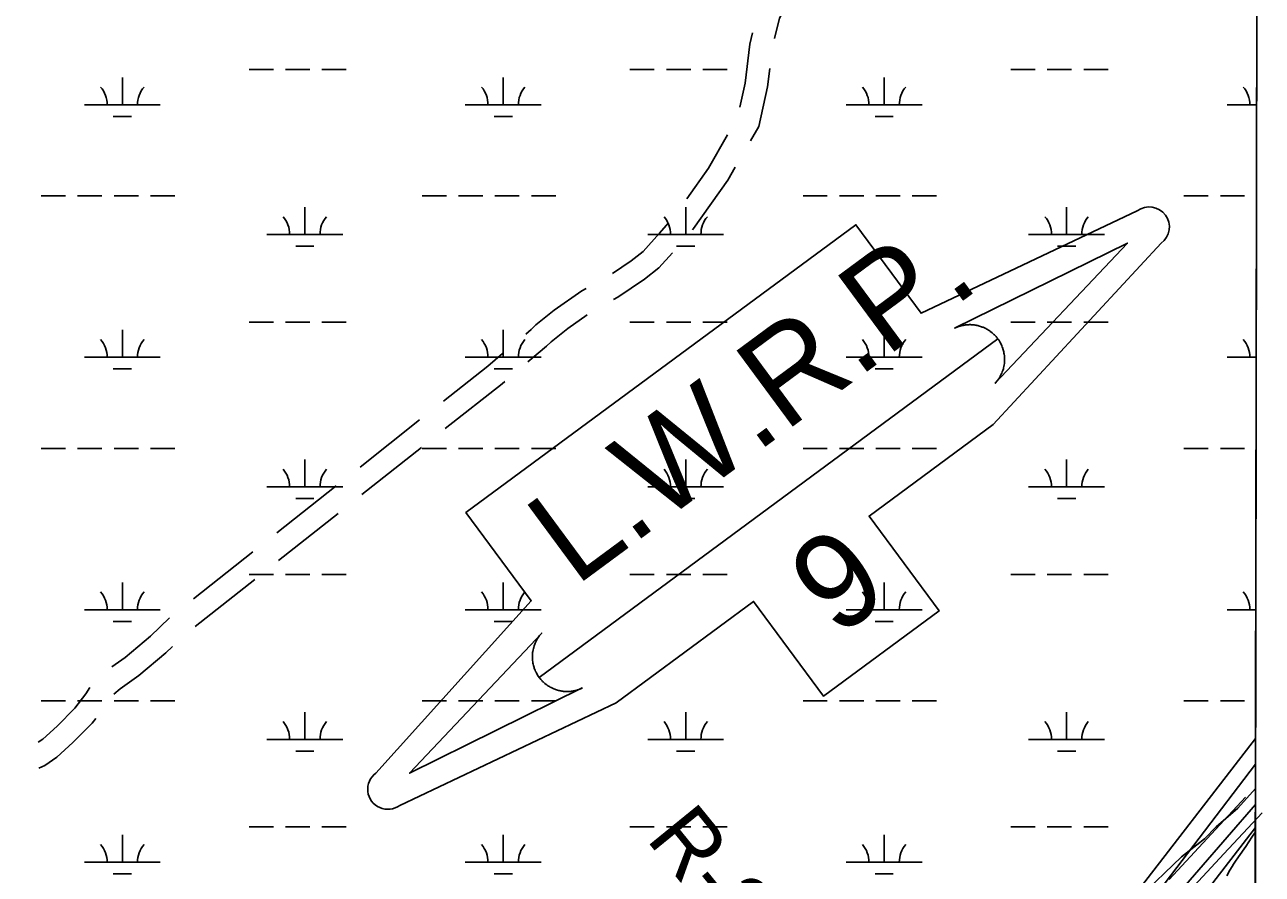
# Model space of a CAD drawing. Extents: x 3177185 to 3215018, y 812988 to 838321.
# Drawn here: x 3211171 to 3212802, y 831630 to 832749 of the extents above; entities that cross this region are included whole.
import ezdxf

# ---------------------------------------------------------------- set-up
doc = ezdxf.new("R2010")
doc.units = 0
for name, color, linetype in [('V-GRID-FRAM', 7, 'Continuous'), ('V-RIVR-EDGE', 7, 'Continuous'), ('V-RIVR-RANG-IDEN', 7, 'Continuous'), ('V-ROAD-CNTR', 7, 'Continuous'), ('V-SITE-VEGE', 7, 'Continuous'), ('V-TOPO-DPTH', 7, 'Continuous'), ('V-TOPO-MINR', 7, 'Continuous'), ('V-TOPO-WATR', 7, 'Continuous'), ('V-TOPO-WATR-IDEN', 7, 'Continuous'), ('V-WETL-SWMP', 7, 'Continuous')]:
    doc.layers.add(name, color=color, linetype=linetype)

msp = doc.modelspace()

# ---------------------------------------------------------------- linework, layer by layer
at = {"layer": 'V-GRID-FRAM'}
msp.add_lwpolyline([(3181402.4, 836586.1), (3212801.6, 836513), (3212767.2, 818326.1), (3181352.2, 818399.3), (3181402.4, 836586.1)], dxfattribs=at)
at = {"layer": 'V-RIVR-EDGE'}
msp.add_lwpolyline([(3212792.6, 831742.9), (3212769.5, 831716.8), (3212740.8, 831692.1), (3212725.5, 831676.5), (3212695, 831652.7), (3212639.3, 831598.9), (3212599.2, 831566.4), (3212567.8, 831525.2), (3212536, 831492.7), (3212507.6, 831459.3)], dxfattribs=at)
at = {"layer": 'V-ROAD-CNTR'}
for p, q in [((3211612.8, 832166.3), (3211691.2, 832228.3)), ((3211615.3, 832130), (3211693.7, 832192)), ((3211503, 832079.4), (3211581.4, 832141.5)), ((3211505.5, 832043.2), (3211583.9, 832105.2)), ((3211393.2, 831992.6), (3211471.6, 832054.6)), ((3211395.7, 831956.3), (3211474.1, 832018.3))]:
    msp.add_line(p, q, dxfattribs=at)
for points in [[(3212158.9, 832731), (3212165.5, 832757.9), (3212179.5, 832784), (3212198.4, 832819.6), (3212199.5, 832821.8)], [(3212113.1, 832640.3), (3212120.3, 832672.2), (3212126.3, 832723.7), (3212129.9, 832738.6)], [(3212127.2, 832596.1), (3212138.1, 832615.1), (3212149.9, 832667.1), (3212152.8, 832691.6)], [(3212043.3, 832519.9), (3212072.1, 832560.3), (3212097.2, 832604)], [(3212050.7, 832479), (3212052.1, 832480.6), (3212097.4, 832544.1), (3212107.3, 832561.4)], [(3211945.5, 832421.4), (3211970.1, 832438), (3211985.9, 832450.5), (3212007.4, 832474.4), (3212019.1, 832488.1)], [(3211946.8, 832386.9), (3211952.6, 832390.1), (3211987.8, 832413.8), (3212006.5, 832428.6), (3212024.6, 832448.7)], [(3211831.2, 832341.4), (3211838.4, 832347.5), (3211844.5, 832353.6), (3211868.4, 832373), (3211904.9, 832398.4), (3211910.8, 832401.6)], [(3211834.1, 832304.7), (3211858.7, 832325.4), (3211864.7, 832331.3), (3211886.5, 832349), (3211912.2, 832366.9)], [(3211722.6, 832253.1), (3211781, 832299.3), (3211800.5, 832315.7)], [(3211725.1, 832216.9), (3211799.9, 832276.1), (3211803.4, 832279)], [(3211285.8, 831903), (3211303.1, 831915.3), (3211336.8, 831943.6), (3211361.9, 831967.7)], [(3211288.2, 831866.8), (3211296.6, 831873.9), (3211321.5, 831891.6), (3211356.9, 831921.3), (3211365.7, 831929.8)], [(3211188.7, 831803.6), (3211194.8, 831807.8), (3211213.8, 831825), (3211237.2, 831848.5), (3211251.4, 831867.3), (3211256.8, 831876)], [(3211189.6, 831769.7), (3211197.4, 831773.2), (3211213.4, 831784.2), (3211234.5, 831803.2), (3211259.9, 831828.8), (3211264.5, 831834.8)], [(3212779.4, 831731.1), (3212729.2, 831677), (3212678.8, 831622.8)], [(3212801.4, 831710.7), (3212751.1, 831656.6), (3212701, 831602.5)]]:
    msp.add_lwpolyline(points, dxfattribs=at)
at = {"layer": 'V-SITE-VEGE'}
for p, q in [((3212792.5, 831685.3), (3212801.6, 836513)), ((3212780, 831666.3), (3212788.1, 831678.5)), ((3212788.1, 831678.5), (3212791.7, 831684.2)), ((3212791.7, 831684.2), (3212792.5, 831685.3)), ((3212770.4, 831652.7), (3212780, 831666.3)), ((3212762.1, 831639.9), (3212763.9, 831642.8)), ((3212763.9, 831642.8), (3212765.7, 831645.5)), ((3212765.7, 831645.5), (3212770.4, 831652.7)), ((3212754.8, 831627.8), (3212759, 831635.2)), ((3212759, 831635.2), (3212762.1, 831639.9))]:
    msp.add_line(p, q, dxfattribs=at)
at = {"layer": 'V-TOPO-DPTH'}
for points in [[(3212792.5, 831691.4), (3212792.7, 831808.7), (3212624.7, 831590.6)], [(3212464.3, 831265.4), (3212792.5, 831691.4)], [(3212464.3, 831265.4), (3212792.5, 831691.4)], [(3212792.5, 831691.4), (3212791.3, 831075.1)]]:
    msp.add_lwpolyline(points, dxfattribs=at)
at = {"layer": 'V-TOPO-MINR'}
for points in [[(3212792.7, 831808.7), (3212624.7, 831590.6)], [(3212792.6, 831774.7), (3212421.7, 831287.1)]]:
    msp.add_lwpolyline(points, dxfattribs=at)
at = {"layer": 'V-TOPO-WATR'}
msp.add_lwpolyline([(3212792.5, 831691.4), (3212464.3, 831265.4)], dxfattribs=at)
at = {"layer": 'V-TOPO-WATR-IDEN'}
msp.add_line((3211848.8, 831889.1), (3212453.2, 832335.3), dxfattribs=at)
for points in [[(3211633.6, 831763.1), (3211838.4, 831989.8), (3211752.4, 832106.2), (3212266.1, 832485.5), (3212352.1, 832369), (3212636.9, 832503.9)], [(3212668.4, 832461.2), (3212447.1, 832222.4), (3212283.5, 832101.6), (3212375.8, 831976.6), (3212223.7, 831864.3), (3212131.4, 831989.3), (3211950.5, 831855.8), (3211665.1, 831720.5)]]:
    msp.add_lwpolyline(points, dxfattribs=at)
for points in [[(3212396.3, 832349.2), (3212624, 832461.4), (3212449.7, 832276.8), (3212452.7, 832280.3), (3212455.2, 832283.9), (3212456.1, 832285.4), (3212456.9, 832286.8), (3212457.7, 832288.5), (3212458.5, 832290.2), (3212459, 832291.6), (3212459.8, 832293.7), (3212460.5, 832295.9), (3212460.8, 832297.2), (3212461.2, 832298.8), (3212461.6, 832301), (3212461.8, 832302.7), (3212462, 832304.5), (3212462.1, 832305.8), (3212462.1, 832307.1), (3212462.1, 832308.7), (3212462.1, 832310.2), (3212462, 832311.7), (3212461.9, 832313), (3212461.6, 832314.8), (3212461.3, 832316.5), (3212461.1, 832317.9), (3212460.7, 832319.5), (3212460.3, 832320.9), (3212459.9, 832322.1), (3212459.6, 832323), (3212459.1, 832324.4), (3212458.5, 832325.9), (3212457.9, 832327.2), (3212457.3, 832328.6), (3212456.6, 832329.8), (3212455.9, 832331.1), (3212455.3, 832332.2), (3212454.3, 832333.7), (3212453.2, 832335.3), (3212452.8, 832335.8), (3212452.2, 832336.5), (3212451.5, 832337.4), (3212450.8, 832338.2), (3212450.1, 832339), (3212449.5, 832339.7), (3212448.6, 832340.6), (3212448, 832341.1), (3212447.1, 832342), (3212446.3, 832342.7), (3212445.7, 832343.2), (3212444.1, 832344.5), (3212443.3, 832345.1), (3212442.6, 832345.6), (3212441.6, 832346.2), (3212440.7, 832346.8), (3212439.7, 832347.4), (3212438.6, 832348.1), (3212437.5, 832348.7), (3212436.6, 832349.1), (3212435.8, 832349.5), (3212434.8, 832350), (3212433.8, 832350.4), (3212432.7, 832350.8), (3212431.6, 832351.2), (3212430.4, 832351.6), (3212429, 832352.1), (3212427.9, 832352.4), (3212426.7, 832352.7), (3212425.5, 832352.9), (3212424.6, 832353.1), (3212423.5, 832353.3), (3212422, 832353.5), (3212421.9, 832353.5), (3212421, 832353.6), (3212420.3, 832353.7), (3212419.3, 832353.8), (3212418, 832353.8), (3212417, 832353.9), (3212416, 832353.9), (3212414.9, 832353.8), (3212413.7, 832353.8), (3212412.9, 832353.7), (3212411.9, 832353.6), (3212410.4, 832353.5), (3212409.5, 832353.3), (3212408.9, 832353.2), (3212408.3, 832353.1), (3212407.5, 832353), (3212406.6, 832352.8), (3212405.6, 832352.6), (3212404.7, 832352.3), (3212403.7, 832352.1), (3212402.5, 832351.7), (3212401.8, 832351.5), (3212400.7, 832351.1), (3212399.4, 832350.6), (3212398.5, 832350.2), (3212397.7, 832349.9), (3212397.1, 832349.6), (3212396.6, 832349.4)], [(3211905.7, 831875.2), (3211678, 831762.9), (3211852.3, 831947.6), (3211849.3, 831944.1), (3211846.8, 831940.5), (3211845.9, 831938.9), (3211845.2, 831937.6), (3211844.3, 831935.9), (3211843.6, 831934.2), (3211843, 831932.7), (3211842.2, 831930.7), (3211841.6, 831928.5), (3211841.2, 831927.2), (3211840.9, 831925.6), (3211840.5, 831923.4), (3211840.2, 831921.7), (3211840, 831919.8), (3211840, 831918.6), (3211839.9, 831917.3), (3211839.9, 831915.6), (3211839.9, 831914.1), (3211840, 831912.6), (3211840.2, 831911.4), (3211840.4, 831909.6), (3211840.7, 831907.9), (3211841, 831906.5), (3211841.3, 831904.9), (3211841.7, 831903.5), (3211842.1, 831902.3), (3211842.4, 831901.3), (3211842.9, 831899.9), (3211843.5, 831898.5), (3211844.1, 831897.1), (3211844.7, 831895.8), (3211845.4, 831894.6), (3211846.1, 831893.3), (3211846.7, 831892.2), (3211847.7, 831890.7), (3211848.8, 831889.1), (3211849.2, 831888.6), (3211849.8, 831887.8), (3211850.5, 831887), (3211851.2, 831886.2), (3211851.9, 831885.4), (3211852.6, 831884.7), (3211853.4, 831883.8), (3211854, 831883.2), (3211854.9, 831882.4), (3211855.7, 831881.7), (3211856.3, 831881.2), (3211857.9, 831879.9), (3211858.8, 831879.2), (3211859.4, 831878.8), (3211860.4, 831878.1), (3211861.3, 831877.5), (3211862.3, 831876.9), (3211863.4, 831876.3), (3211864.5, 831875.7), (3211865.4, 831875.2), (3211866.2, 831874.9), (3211867.2, 831874.4), (3211868.2, 831874), (3211869.3, 831873.5), (3211870.4, 831873.1), (3211871.6, 831872.7), (3211873.1, 831872.3), (3211874.1, 831872), (3211875.3, 831871.7), (3211876.5, 831871.4), (3211877.4, 831871.3), (3211878.5, 831871.1), (3211880, 831870.9), (3211880.1, 831870.8), (3211881, 831870.7), (3211881.7, 831870.7), (3211882.7, 831870.6), (3211884, 831870.5), (3211885.1, 831870.5), (3211886, 831870.5), (3211887.2, 831870.5), (3211888.3, 831870.6), (3211889.1, 831870.6), (3211890.2, 831870.7), (3211891.6, 831870.9), (3211892.5, 831871), (3211893.1, 831871.1), (3211893.8, 831871.2), (3211894.5, 831871.4), (3211895.4, 831871.6), (3211896.4, 831871.8), (3211897.3, 831872), (3211898.3, 831872.3), (3211899.5, 831872.6), (3211900.2, 831872.9), (3211901.3, 831873.3), (3211902.6, 831873.8), (3211903.6, 831874.2), (3211904.3, 831874.5), (3211904.9, 831874.8), (3211905.4, 831875)]]:
    msp.add_lwpolyline(points, close=True, dxfattribs=at)
for centre, start, end in [((3212652.7, 832482.6), 306.4399, 126.4399), ((3211649.4, 831741.8), 126.4399, 306.4399)]:
    msp.add_arc(centre, 26.5, start, end, dxfattribs=at)
at = {"layer": 'V-WETL-SWMP'}
for p, q in [((3212792.5, 831721.5), (3212801.6, 836513)), ((3211466.6, 832690), (3211498.6, 832690)), ((3211514.6, 832690), (3211546.6, 832690)), ((3211562.6, 832690), (3211594.6, 832690)), ((3211968.5, 832690), (3212000.5, 832690)), ((3212016.5, 832690), (3212048.5, 832690)), ((3212064.5, 832690), (3212096.5, 832690)), ((3212470.4, 832690), (3212502.4, 832690)), ((3212518.4, 832690), (3212550.4, 832690)), ((3212566.4, 832690), (3212598.4, 832690)), ((3211299.6, 832643.6), (3211299.6, 832679.6)), ((3211801.5, 832643.6), (3211801.5, 832679.6)), ((3212303.4, 832643.6), (3212303.4, 832679.6)), ((3211249.6, 832643.6), (3211349.6, 832643.6)), ((3211751.5, 832643.6), (3211851.5, 832643.6)), ((3212253.4, 832643.6), (3212353.4, 832643.6)), ((3212755.3, 832643.6), (3212794.3, 832643.6)), ((3211287.6, 832628.1), (3211311.6, 832628.1)), ((3211789.5, 832628.1), (3211813.5, 832628.1)), ((3212291.4, 832628.1), (3212315.4, 832628.1)), ((3212793.3, 832628.1), (3212794.3, 832628.1)), ((3211192.7, 832523.5), (3211224.7, 832523.5)), ((3211240.7, 832523.5), (3211272.7, 832523.5)), ((3211288.7, 832523.5), (3211320.7, 832523.5)), ((3211336.7, 832523.5), (3211368.7, 832523.5)), ((3211694.6, 832523.5), (3211726.6, 832523.5)), ((3211742.6, 832523.5), (3211774.6, 832523.5)), ((3211790.6, 832523.5), (3211822.6, 832523.5)), ((3211838.6, 832523.5), (3211870.6, 832523.5)), ((3212196.5, 832523.5), (3212228.5, 832523.5)), ((3212244.5, 832523.5), (3212276.5, 832523.5)), ((3212292.5, 832523.5), (3212324.5, 832523.5)), ((3212340.5, 832523.5), (3212372.5, 832523.5)), ((3212698.4, 832523.5), (3212730.4, 832523.5)), ((3212746.4, 832523.5), (3212778.4, 832523.5)), ((3211540, 832472.8), (3211540, 832508.8)), ((3212041.9, 832472.8), (3212041.9, 832508.8)), ((3212543.8, 832472.8), (3212543.8, 832508.8)), ((3211490, 832472.8), (3211590, 832472.8)), ((3211991.9, 832472.8), (3212091.9, 832472.8)), ((3212493.8, 832472.8), (3212593.8, 832472.8)), ((3211528, 832457.3), (3211552, 832457.3)), ((3212029.9, 832457.3), (3212053.9, 832457.3)), ((3212531.8, 832457.3), (3212555.8, 832457.3)), ((3211299.6, 832310.9), (3211299.6, 832346.9)), ((3211466.6, 832357.3), (3211498.6, 832357.3)), ((3211514.6, 832357.3), (3211546.6, 832357.3)), ((3211562.6, 832357.3), (3211594.6, 832357.3)), ((3211801.5, 832310.9), (3211801.5, 832346.9)), ((3211968.5, 832357.3), (3212000.5, 832357.3)), ((3212016.5, 832357.3), (3212048.5, 832357.3)), ((3212064.5, 832357.3), (3212096.5, 832357.3)), ((3212303.4, 832310.9), (3212303.4, 832346.9)), ((3212470.4, 832357.3), (3212502.4, 832357.3)), ((3212518.4, 832357.3), (3212550.4, 832357.3)), ((3212566.4, 832357.3), (3212598.4, 832357.3)), ((3211249.6, 832310.9), (3211349.6, 832310.9)), ((3211751.5, 832310.9), (3211851.5, 832310.9)), ((3212253.4, 832310.9), (3212353.4, 832310.9)), ((3212755.3, 832310.9), (3212793.7, 832310.9)), ((3211287.6, 832295.5), (3211311.6, 832295.5)), ((3211789.5, 832295.5), (3211813.5, 832295.5)), ((3212291.4, 832295.5), (3212315.4, 832295.5)), ((3212793.3, 832295.5), (3212793.6, 832295.5)), ((3211192.7, 832190.8), (3211224.7, 832190.8)), ((3211240.7, 832190.8), (3211272.7, 832190.8)), ((3211288.7, 832190.8), (3211320.7, 832190.8)), ((3211336.7, 832190.8), (3211368.7, 832190.8)), ((3211694.6, 832190.8), (3211726.6, 832190.8)), ((3211742.6, 832190.8), (3211774.6, 832190.8)), ((3211790.6, 832190.8), (3211822.6, 832190.8)), ((3211838.6, 832190.8), (3211870.6, 832190.8)), ((3212196.5, 832190.8), (3212228.5, 832190.8)), ((3212244.5, 832190.8), (3212276.5, 832190.8)), ((3212292.5, 832190.8), (3212324.5, 832190.8)), ((3212340.5, 832190.8), (3212372.5, 832190.8)), ((3212698.4, 832190.8), (3212730.4, 832190.8)), ((3212746.4, 832190.8), (3212778.4, 832190.8)), ((3211540, 832140.1), (3211540, 832176.1)), ((3212041.9, 832140.1), (3212041.9, 832176.1)), ((3212543.8, 832140.1), (3212543.8, 832176.1)), ((3211490, 832140.1), (3211590, 832140.1)), ((3211991.9, 832140.1), (3212091.9, 832140.1)), ((3212493.8, 832140.1), (3212593.8, 832140.1)), ((3211528, 832124.7), (3211552, 832124.7)), ((3212029.9, 832124.7), (3212053.9, 832124.7)), ((3212531.8, 832124.7), (3212555.8, 832124.7)), ((3211466.6, 832024.7), (3211498.6, 832024.7)), ((3211514.6, 832024.7), (3211546.6, 832024.7)), ((3211562.6, 832024.7), (3211594.6, 832024.7)), ((3211968.5, 832024.7), (3212000.5, 832024.7)), ((3212016.5, 832024.7), (3212048.5, 832024.7)), ((3212064.5, 832024.7), (3212096.5, 832024.7)), ((3212470.4, 832024.7), (3212502.4, 832024.7)), ((3212518.4, 832024.7), (3212550.4, 832024.7)), ((3212566.4, 832024.7), (3212598.4, 832024.7)), ((3211299.6, 831978.2), (3211299.6, 832014.2)), ((3211801.5, 831978.2), (3211801.5, 832014.2)), ((3212303.4, 831978.2), (3212303.4, 832014.2)), ((3211249.6, 831978.2), (3211349.6, 831978.2)), ((3211751.5, 831978.2), (3211851.5, 831978.2)), ((3212253.4, 831978.2), (3212353.4, 831978.2)), ((3212755.3, 831978.2), (3212793, 831978.2)), ((3211287.6, 831962.8), (3211311.6, 831962.8)), ((3211789.5, 831962.8), (3211813.5, 831962.8)), ((3212291.4, 831962.8), (3212315.4, 831962.8)), ((3211192.7, 831858.2), (3211224.7, 831858.2)), ((3211240.7, 831858.2), (3211272.7, 831858.2)), ((3211288.7, 831858.2), (3211320.7, 831858.2)), ((3211336.7, 831858.2), (3211368.7, 831858.2)), ((3211694.6, 831858.2), (3211726.6, 831858.2)), ((3211742.6, 831858.2), (3211774.6, 831858.2)), ((3211790.6, 831858.2), (3211822.6, 831858.2)), ((3211838.6, 831858.2), (3211870.6, 831858.2)), ((3212196.5, 831858.2), (3212228.5, 831858.2)), ((3212244.5, 831858.2), (3212276.5, 831858.2)), ((3212292.5, 831858.2), (3212324.5, 831858.2)), ((3212340.5, 831858.2), (3212372.5, 831858.2)), ((3212698.4, 831858.2), (3212730.4, 831858.2)), ((3212746.4, 831858.2), (3212778.4, 831858.2)), ((3211540, 831807.4), (3211540, 831843.4)), ((3212041.9, 831807.4), (3212041.9, 831843.4)), ((3212543.8, 831807.4), (3212543.8, 831843.4)), ((3211490, 831807.4), (3211590, 831807.4)), ((3211991.9, 831807.4), (3212091.9, 831807.4)), ((3212493.8, 831807.4), (3212593.8, 831807.4)), ((3211528, 831792), (3211552, 831792)), ((3212029.9, 831792), (3212053.9, 831792)), ((3212531.8, 831792), (3212555.8, 831792)), ((3212623.1, 831526), (3212792.5, 831721.5)), ((3211466.6, 831692), (3211498.6, 831692)), ((3211514.6, 831692), (3211546.6, 831692)), ((3211562.6, 831692), (3211594.6, 831692)), ((3211968.5, 831692), (3212000.5, 831692)), ((3212016.5, 831692), (3212048.5, 831692)), ((3212064.5, 831692), (3212096.5, 831692)), ((3212470.4, 831692), (3212502.4, 831692)), ((3212518.4, 831692), (3212550.4, 831692)), ((3212566.4, 831692), (3212598.4, 831692)), ((3211299.6, 831645.5), (3211299.6, 831681.5)), ((3211801.5, 831645.5), (3211801.5, 831681.5)), ((3212303.4, 831645.5), (3212303.4, 831681.5)), ((3211249.6, 831645.5), (3211349.6, 831645.5)), ((3211751.5, 831645.5), (3211851.5, 831645.5)), ((3212253.4, 831645.5), (3212353.4, 831645.5)), ((3211287.6, 831630.1), (3211311.6, 831630.1)), ((3211789.5, 831630.1), (3211813.5, 831630.1)), ((3212291.4, 831630.1), (3212315.4, 831630.1))]:
    msp.add_line(p, q, dxfattribs=at)
for centre, start, end in [((3211244.3, 832644), 359.2282, 40.7718), ((3211354.8, 832644), 139.2282, 180.7718), ((3211746.2, 832644), 359.2282, 40.7718), ((3211856.7, 832644), 139.2282, 180.7718), ((3212248.1, 832644), 359.2282, 40.7718), ((3212358.6, 832644), 139.2282, 180.7718), ((3212750, 832644), 359.2282, 40.7718), ((3211484.8, 832473.2), 359.2282, 40.7718), ((3211595.3, 832473.2), 139.2282, 180.7718), ((3211986.7, 832473.2), 359.2282, 40.7718), ((3212097.2, 832473.2), 139.2282, 180.7718), ((3212488.6, 832473.2), 359.2282, 40.7718), ((3212599.1, 832473.2), 139.2282, 180.7718), ((3211244.3, 832311.4), 359.2282, 40.7718), ((3211354.8, 832311.4), 139.2282, 180.7718), ((3211746.2, 832311.4), 359.2282, 40.7718), ((3211856.7, 832311.4), 139.2282, 180.7718), ((3212248.1, 832311.4), 359.2282, 40.7718), ((3212358.6, 832311.4), 139.2282, 180.7718), ((3212750, 832311.4), 359.2282, 40.7718), ((3211484.8, 832140.6), 359.2282, 40.7718), ((3211595.3, 832140.6), 139.2282, 180.7718), ((3211986.7, 832140.6), 359.2282, 40.7718), ((3212097.2, 832140.6), 139.2282, 180.7718), ((3212488.6, 832140.6), 359.2282, 40.7718), ((3212599.1, 832140.6), 139.2282, 180.7718), ((3211244.3, 831978.7), 359.2282, 40.7718), ((3211354.8, 831978.7), 139.2282, 180.7718), ((3211746.2, 831978.7), 359.2282, 40.7718), ((3211856.7, 831978.7), 139.2282, 180.7718), ((3212248.1, 831978.7), 359.2282, 40.7718), ((3212358.6, 831978.7), 139.2282, 180.7718), ((3212750, 831978.7), 359.2282, 40.7718), ((3211484.8, 831807.9), 359.2282, 40.7718), ((3211595.3, 831807.9), 139.2282, 180.7718), ((3211986.7, 831807.9), 359.2282, 40.7718), ((3212097.2, 831807.9), 139.2282, 180.7718), ((3212488.6, 831807.9), 359.2282, 40.7718), ((3212599.1, 831807.9), 139.2282, 180.7718), ((3211244.3, 831646), 359.2282, 40.7718), ((3211354.8, 831646), 139.2282, 180.7718), ((3211746.2, 831646), 359.2282, 40.7718), ((3211856.7, 831646), 139.2282, 180.7718), ((3212248.1, 831646), 359.2282, 40.7718), ((3212358.6, 831646), 139.2282, 180.7718)]:
    msp.add_arc(centre, 35.2, start, end, dxfattribs=at)

# ---------------------------------------------------------------- texts
at = {"layer": 'V-RIVR-RANG-IDEN'}
msp.add_text('R-281.35', height=83, rotation=309.1271, dxfattribs=at).set_placement((3211988.6, 831676.1))
at = {"layer": 'V-TOPO-WATR-IDEN'}
for s, rotation, p in [('L.W.R.P.', 36.4399, (3211896.6, 832008.2)), ('9', 36.44, (3212241.2, 831940.1))]:
    msp.add_text(s, height=124.5, rotation=rotation, dxfattribs=at).set_placement(p)

doc.saveas('drawing.dxf')
